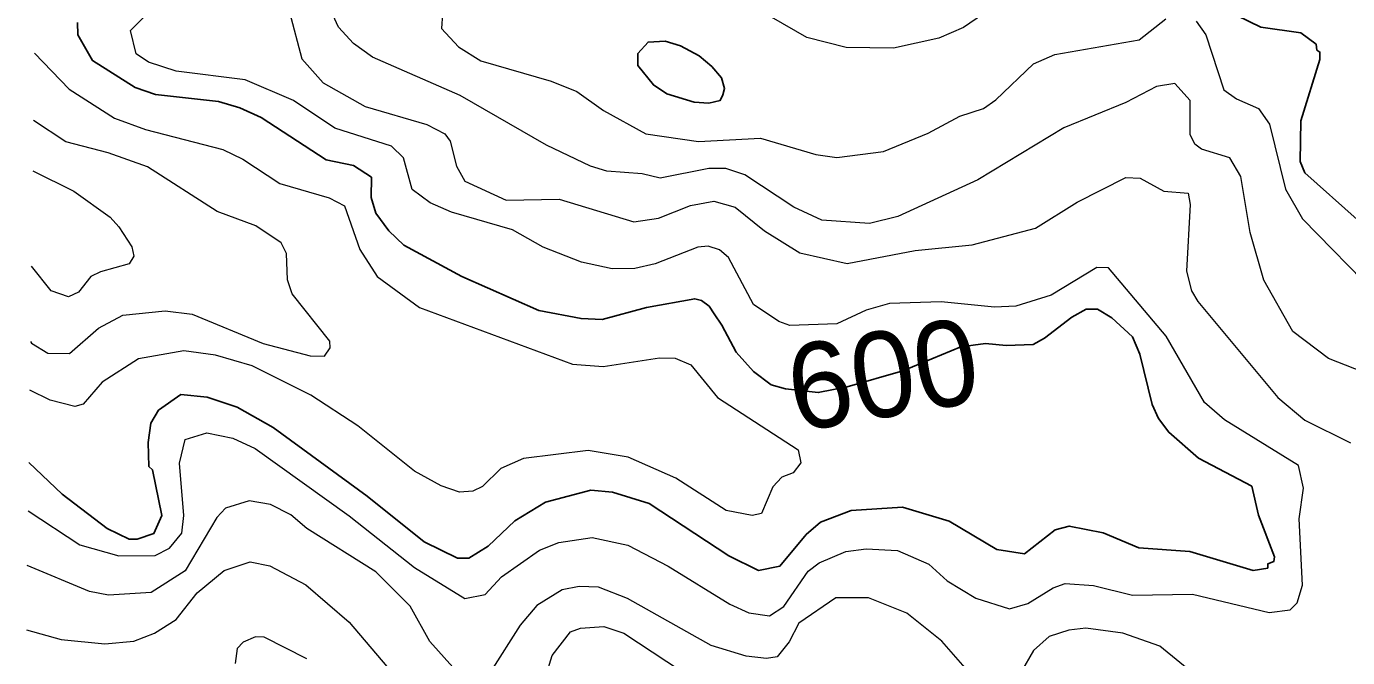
# Model space of a CAD drawing. Extents: x 673.3 to 698.5, y 6984.3 to 7012.3.
# Drawn here: x 673.408 to 674.643, y 6994.934 to 6995.523 of the extents above; entities that cross this region are included whole.
import ezdxf
from ezdxf.enums import TextEntityAlignment as Align

# ---------------------------------------------------------------- set-up
doc = ezdxf.new("R2010")
doc.units = 0
doc.header["$LTSCALE"] = 0.032
doc.layers.add('1', color=7, linetype='Continuous', lineweight=25)
doc.layers.add('2', color=7, linetype='Continuous', lineweight=13)
doc.layers.add('61', color=7, linetype='Continuous')

msp = doc.modelspace()

# ---------------------------------------------------------------- linework, layer by layer
at = {"layer": '1'}
for points in [[(673.4562, 6995.527), (673.4564, 6995.5153), (673.4702, 6995.4914), (673.5099, 6995.4663), (673.5291, 6995.4598), (673.588, 6995.4532), (673.6079, 6995.4474), (673.6278, 6995.4381), (673.6886, 6995.3988), (673.714, 6995.3935), (673.731, 6995.3824), (673.7306, 6995.3636), (673.735, 6995.3488), (673.747, 6995.3324), (673.761, 6995.3189), (673.8155, 6995.2897), (673.8874, 6995.2579), (673.9268, 6995.2504), (673.9466, 6995.2497), (673.9879, 6995.2608), (674.033, 6995.2689), (674.0395, 6995.2672)], [(674.6521, 6995.3431), (674.6032, 6995.3867), (674.5989, 6995.3972), (674.5995, 6995.435), (674.6174, 6995.4923), (674.6174, 6995.4993), (674.6144, 6995.5012), (674.6137, 6995.5066), (674.5994, 6995.5174), (674.562, 6995.5225), (674.5397, 6995.5335)], [(674.0395, 6995.2672), (674.0466, 6995.2619), (674.0513, 6995.2548), (674.0585, 6995.2444), (674.0716, 6995.219), (674.0878, 6995.201), (674.1044, 6995.1886), (674.1178, 6995.1847), (674.1485, 6995.1813), (674.1755, 6995.1868), (674.2275, 6995.2015), (674.2818, 6995.224), (674.3048, 6995.2272), (674.324, 6995.2252), (674.3492, 6995.2263), (674.36, 6995.2323), (674.3854, 6995.2518), (674.399, 6995.2592), (674.4094, 6995.2591), (674.423, 6995.251), (674.4421, 6995.2335), (674.449, 6995.2172), (674.4607, 6995.1702), (674.4666, 6995.1571), (674.4761, 6995.1443), (674.5039, 6995.1202), (674.5537, 6995.0938), (674.5601, 6995.0668), (674.575, 6995.0279), (674.5742, 6995.0235), (674.5688, 6995.0215), (674.5686, 6995.0174), (674.5551, 6995.0153), (674.4959, 6995.0328), (674.448, 6995.0363), (674.4148, 6995.0503), (674.3831, 6995.0567), (674.3699, 6995.0533), (674.3413, 6995.0307), (674.3155, 6995.0349), (674.2708, 6995.0614), (674.2272, 6995.0744), (674.1792, 6995.0713), (674.1506, 6995.0602), (674.1373, 6995.0488), (674.1127, 6995.0193), (674.0925, 6995.0152), (674.0648, 6995.0289), (673.9903, 6995.0778), (673.9561, 6995.0883), (673.936, 6995.0901), (673.8936, 6995.0791), (673.8649, 6995.0615), (673.8399, 6995.0379), (673.822, 6995.0268), (673.8114, 6995.0266), (673.7802, 6995.042), (673.727, 6995.0847), (673.6391, 6995.1488), (673.6053, 6995.1677), (673.5773, 6995.177), (673.5526, 6995.1796), (673.5319, 6995.1649), (673.5246, 6995.1527), (673.5221, 6995.1348), (673.5229, 6995.1123), (673.5261, 6995.1092), (673.5351, 6995.0666), (673.5275, 6995.0497), (673.5118, 6995.0445), (673.5044, 6995.0445), (673.484, 6995.0544), (673.4417, 6995.0866), (673.4106, 6995.1162)]]:
    msp.add_lwpolyline(points, dxfattribs=at)
msp.add_lwpolyline([(674.0372, 6995.4957), (674.0196, 6995.5053), (674.0055, 6995.5096), (673.9894, 6995.5087), (673.9799, 6995.498), (673.9798, 6995.4867), (673.9944, 6995.4686), (674.0069, 6995.4604), (674.0324, 6995.4525), (674.0463, 6995.4517), (674.0569, 6995.4542), (674.0594, 6995.4593), (674.061, 6995.4653), (674.0579, 6995.4752), (674.049, 6995.4859)], close=True, dxfattribs=at)
at = {"layer": '2'}
for points in [[(674.378, 6995.4287), (674.2976, 6995.3801), (674.2228, 6995.3459), (674.1963, 6995.3393), (674.1519, 6995.3425), (674.1258, 6995.3545), (674.08, 6995.3847), (674.062, 6995.3905), (674.0463, 6995.3906), (674.0007, 6995.3816), (673.984, 6995.3856), (673.9509, 6995.3881), (673.9356, 6995.3927), (673.8945, 6995.4123), (673.8139, 6995.4588), (673.732, 6995.4945), (673.714, 6995.5072), (673.7, 6995.5227), (673.6914, 6995.5415)], [(673.4099, 6995.0709), (673.4584, 6995.0393), (673.4949, 6995.029), (673.5286, 6995.0291), (673.5421, 6995.0359), (673.5538, 6995.0502), (673.5555, 6995.0664), (673.5514, 6995.1155), (673.5569, 6995.1374), (673.577, 6995.1437), (673.6012, 6995.1389), (673.6222, 6995.129), (673.7102, 6995.0663), (673.771, 6995.0179), (673.818, 6994.9891), (673.8373, 6994.9927), (673.8524, 6995.0092), (673.8879, 6995.0343), (673.906, 6995.0412), (673.9373, 6995.0461), (673.9704, 6995.0388), (674.0082, 6995.0191), (674.0658, 6994.9838), (674.0835, 6994.9758), (674.103, 6994.9729), (674.1162, 6994.9817), (674.1389, 6995.0146), (674.1492, 6995.0222), (674.1744, 6995.033), (674.1933, 6995.0354), (674.2225, 6995.0339), (674.2519, 6995.0211), (674.2691, 6995.0054), (674.2958, 6994.9895), (674.3272, 6994.9793), (674.3445, 6994.9845), (674.368, 6994.9991), (674.3791, 6995.0029), (674.4056, 6995.0012), (674.4421, 6994.9923), (674.4982, 6994.9931), (674.5698, 6994.976), (674.5894, 6994.9784), (674.596, 6994.985), (674.6011, 6995.0014), (674.5978, 6995.0635), (674.6019, 6995.0922), (674.5972, 6995.1134), (674.5283, 6995.1558), (674.5094, 6995.172), (674.4736, 6995.2339), (674.4197, 6995.2977), (674.4089, 6995.2983), (674.3663, 6995.2723), (674.333, 6995.2619), (674.3133, 6995.2611), (674.2635, 6995.266), (674.2152, 6995.2644), (674.1933, 6995.2583), (674.1659, 6995.2455), (674.1219, 6995.244), (674.1116, 6995.2477), (674.088, 6995.2636), (674.0647, 6995.3076), (674.0562, 6995.3147), (674.0457, 6995.318), (674.036, 6995.3172), (673.9962, 6995.3015), (673.9769, 6995.2972), (673.9558, 6995.2969), (673.9271, 6995.3032), (673.8913, 6995.3171), (673.8627, 6995.3333), (673.8058, 6995.3497), (673.7858, 6995.3585), (673.7689, 6995.3711), (673.7609, 6995.4005), (673.7495, 6995.4116), (673.6965, 6995.4282), (673.658, 6995.454), (673.613, 6995.4733), (673.5484, 6995.4815), (673.5226, 6995.49), (673.511, 6995.4978), (673.5058, 6995.5196), (673.5184, 6995.5322)], [(673.6543, 6995.5367), (673.6659, 6995.493), (673.6859, 6995.4707), (673.7249, 6995.4485), (673.7825, 6995.4316), (673.7994, 6995.4229), (673.8045, 6995.416), (673.8105, 6995.3927), (673.8183, 6995.3787), (673.8567, 6995.3611), (673.9062, 6995.362), (673.9761, 6995.3409), (673.9992, 6995.3442), (674.029, 6995.3559), (674.0508, 6995.3602), (674.0709, 6995.3544), (674.0982, 6995.3323)], [(673.7972, 6995.5351), (673.7965, 6995.5212), (673.8122, 6995.5042), (673.8331, 6995.4911), (673.8988, 6995.472), (673.9229, 6995.4624), (673.9477, 6995.4447), (673.9874, 6995.423), (674.0364, 6995.4158), (674.0946, 6995.419), (674.1462, 6995.4038), (674.1657, 6995.401), (674.2096, 6995.4065), (674.2511, 6995.4235), (674.2808, 6995.4396), (674.3028, 6995.4467), (674.3145, 6995.4546), (674.3496, 6995.4882), (674.3696, 6995.4971), (674.4484, 6995.5106), (674.4733, 6995.5305)], [(674.303, 6995.535), (674.2841, 6995.5223), (674.2611, 6995.5124), (674.2188, 6995.503), (674.1747, 6995.5037), (674.1379, 6995.5129), (674.1049, 6995.5319)], [(674.5017, 6995.5282), (674.5106, 6995.5154), (674.5277, 6995.4641), (674.5395, 6995.4555), (674.5601, 6995.4467), (674.5701, 6995.432), (674.5851, 6995.3712), (674.6012, 6995.3435), (674.6719, 6995.2715)], [(673.4159, 6995.4983), (673.4482, 6995.4646), (673.4906, 6995.4376), (673.5196, 6995.4271), (673.592, 6995.4082), (673.6108, 6995.3994), (673.6453, 6995.3765), (673.6912, 6995.3632), (673.7056, 6995.3558), (673.7199, 6995.3148), (673.7363, 6995.2897), (673.7759, 6995.2607), (673.9189, 6995.208), (673.9474, 6995.2057), (674.0001, 6995.2137), (674.0147, 6995.2134), (674.0294, 6995.2071), (674.0543, 6995.1768), (674.1297, 6995.1279), (674.1321, 6995.1156), (674.1249, 6995.1065), (674.1144, 6995.1022), (674.1061, 6995.0934), (674.0953, 6995.0684), (674.0867, 6995.0664), (674.0623, 6995.0711), (674.0153, 6995.1015), (673.9708, 6995.1209), (673.9333, 6995.1274), (673.8729, 6995.1198), (673.8519, 6995.1103), (673.8347, 6995.0935), (673.8256, 6995.0892), (673.8132, 6995.0884), (673.7959, 6995.0943), (673.771, 6995.1081), (673.7181, 6995.1504), (673.6741, 6995.1789), (673.6193, 6995.2063), (673.585, 6995.2162), (673.5554, 6995.2202), (673.5131, 6995.2129), (673.4792, 6995.1911), (673.4613, 6995.1706), (673.4535, 6995.1683), (673.4307, 6995.1744), (673.4115, 6995.1837)], [(674.6658, 6995.1974), (674.6253, 6995.2131), (674.592, 6995.2385), (674.5648, 6995.2862), (674.5523, 6995.3307), (674.5433, 6995.3831), (674.5331, 6995.4007), (674.5067, 6995.4085), (674.5003, 6995.4132), (674.4961, 6995.4223), (674.496, 6995.4542), (674.4818, 6995.4699), (674.4646, 6995.4671), (674.436, 6995.4521), (674.378, 6995.4287)], [(673.4122, 6995.229), (673.4133, 6995.2274), (673.4284, 6995.2182), (673.4486, 6995.2177), (673.4759, 6995.2416), (673.4985, 6995.2535), (673.5382, 6995.2577), (673.5633, 6995.2546), (673.6298, 6995.2271), (673.6737, 6995.2156), (673.6871, 6995.2155), (673.6923, 6995.2232), (673.6921, 6995.2294), (673.6568, 6995.2734), (673.6524, 6995.2866), (673.6515, 6995.3112), (673.6466, 6995.3213), (673.6228, 6995.3372), (673.5866, 6995.3505), (673.5215, 6995.392), (673.4848, 6995.4053), (673.4452, 6995.4154), (673.415, 6995.4354)], [(673.4144, 6995.3885), (673.4528, 6995.3693), (673.4868, 6995.3451), (673.4949, 6995.3362), (673.507, 6995.3176), (673.5089, 6995.3086), (673.5045, 6995.3017), (673.4777, 6995.2941), (673.4685, 6995.2896), (673.4571, 6995.2751), (673.4477, 6995.2709), (673.4316, 6995.2765), (673.4131, 6995.2993)], [(674.0982, 6995.3323), (674.1314, 6995.3118), (674.1756, 6995.3018), (674.2392, 6995.3139), (674.2922, 6995.3194), (674.3514, 6995.3349), (674.3904, 6995.3592), (674.4358, 6995.3822), (674.4493, 6995.3815), (674.4715, 6995.3694), (674.4942, 6995.3676), (674.496, 6995.357), (674.4928, 6995.2946), (674.4974, 6995.2764), (674.5031, 6995.2663), (674.578, 6995.1766), (674.6034, 6995.1556), (674.6458, 6995.1344)], [(673.8069, 6994.925), (673.7853, 6994.9489), (673.7671, 6994.9818), (673.7351, 6995.0138), (673.6706, 6995.0545), (673.6556, 6995.0672), (673.6366, 6995.0769), (673.6167, 6995.0802), (673.5944, 6995.0735), (673.5863, 6995.0647), (673.5568, 6995.0149), (673.5251, 6994.9945), (673.4851, 6994.9923), (673.4672, 6994.9956), (673.4092, 6995.0199)], [(673.4084, 6994.9599), (673.4408, 6994.9508), (673.4818, 6994.9467), (673.5089, 6994.9493), (673.528, 6994.9566), (673.5483, 6994.9694), (673.568, 6994.9942), (673.5931, 6995.0153), (673.6174, 6995.0232), (673.6358, 6995.0197), (673.6697, 6995.0018), (673.7102, 6994.967), (673.7454, 6994.9257)], [(674.2879, 6994.9219), (674.2639, 6994.9491), (674.2312, 6994.9753), (674.1955, 6994.9898), (674.1648, 6994.9898), (674.1303, 6994.966), (674.1213, 6994.9485), (674.1102, 6994.9347), (674.1, 6994.9329), (674.0812, 6994.9353), (674.0483, 6994.9453), (673.9702, 6994.9889), (673.9431, 6994.9996), (673.9249, 6995.0004), (673.9091, 6994.9972), (673.8853, 6994.9825), (673.87, 6994.9641), (673.8421, 6994.9207)], [(673.8893, 6994.9014), (673.8998, 6994.9358), (673.9169, 6994.9578), (673.9263, 6994.9613), (673.948, 6994.9629), (673.9669, 6994.9568), (674.0333, 6994.9129)], [(674.5052, 6994.9139), (674.4677, 6994.9445), (674.4332, 6994.9568), (674.3985, 6994.9613), (674.3828, 6994.9596), (674.3644, 6994.9535), (674.3496, 6994.9404), (674.338, 6994.9207)], [(673.6705, 6994.9326), (673.6306, 6994.953), (673.6226, 6994.9531), (673.6109, 6994.9482), (673.6053, 6994.9422), (673.6035, 6994.9282)]]:
    msp.add_lwpolyline(points, dxfattribs=at)

# ---------------------------------------------------------------- texts
at = {"layer": '61'}
msp.add_text('600', height=0.08, rotation=9.462, dxfattribs=at).set_placement((674.2153, 6995.159), align=Align.CENTER)

doc.saveas('drawing.dxf')
